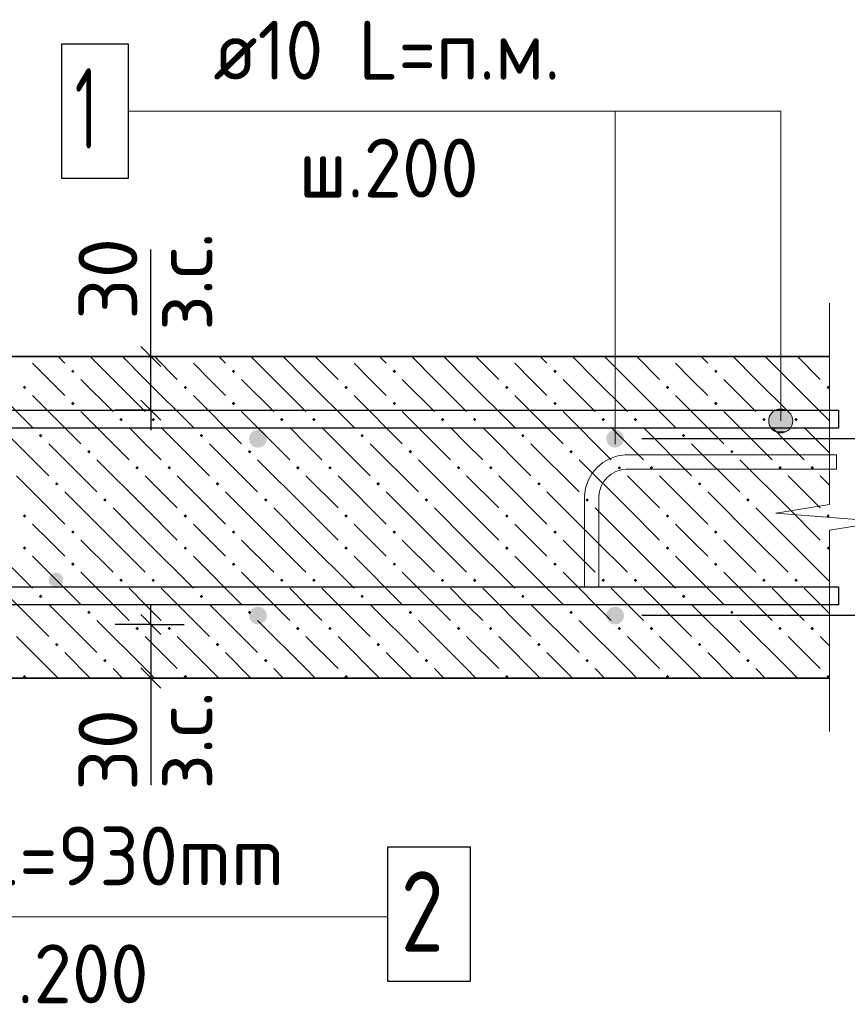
# Model space of a CAD drawing. Header units: millimetres. Extents: x 40580 to 1930067, y -240640 to 81020.
# Tile 494 of 656: x 1175906 to 1178995, y -222234 to -218558. Entities that reach past the tile are written whole.
import ezdxf

# ---------------------------------------------------------------- set-up
doc = ezdxf.new("R2010")
doc.units = ezdxf.units.MM
for name, color, linetype, lineweight in [('Standard', 7, 'Continuous', 25), ('ЖБ Перекрытие верхний уровень', 7, 'Continuous', 35), ('Позиционная метка номер позиции', 7, 'Continuous', 13), ('Примечания', 7, 'Continuous', 13), ('Фиксатор', 7, 'Continuous', 25), ('Фоновоя арматура Х1', 52, 'Continuous', 25)]:
    doc.layers.add(name, color=color, linetype=linetype, lineweight=lineweight)
doc.layers.add('Размерная выноска', color=7, linetype='Continuous')
doc.styles.add('ISOCPEUR', font='isocpeur.ttf')

msp = doc.modelspace()

# ---------------------------------------------------------------- hatches: boundary and pattern name
at = {"layer": 'ЖБ Перекрытие верхний уровень', "linetype": 'Continuous', "lineweight": -3, "transparency": 33554687}
for points in [[(1175925.4, -219815.9), (1175923.9, -219817.5), (1175922.3, -219815.9)], [(1176525.4, -219815.9), (1176523.9, -219817.5), (1176522.3, -219815.9)], [(1177125.4, -219815.9), (1177123.9, -219817.5), (1177122.3, -219815.9)], [(1177725.4, -219815.9), (1177723.9, -219817.5), (1177722.3, -219815.9)], [(1178325.4, -219815.9), (1178323.9, -219817.5), (1178322.3, -219815.9)], [(1178925.4, -219815.9), (1178923.9, -219817.5), (1178922.3, -219815.9)], [(1176097.4, -219871), (1176103.9, -219864.5), (1176110.4, -219871), (1176103.9, -219877.5)], [(1176697.4, -219871), (1176703.9, -219864.5), (1176710.4, -219871), (1176703.9, -219877.5)], [(1177297.4, -219871), (1177303.9, -219864.5), (1177310.4, -219871), (1177303.9, -219877.5)], [(1177897.4, -219871), (1177903.9, -219864.5), (1177910.4, -219871), (1177903.9, -219877.5)], [(1178497.4, -219871), (1178503.9, -219864.5), (1178510.4, -219871), (1178503.9, -219877.5)], [(1175917.4, -219931), (1175923.9, -219924.5), (1175930.4, -219931), (1175923.9, -219937.5)], [(1176517.4, -219931), (1176523.9, -219924.5), (1176530.4, -219931), (1176523.9, -219937.5)], [(1177117.4, -219931), (1177123.9, -219924.5), (1177130.4, -219931), (1177123.9, -219937.5)], [(1177717.4, -219931), (1177723.9, -219924.5), (1177730.4, -219931), (1177723.9, -219937.5)], [(1178317.4, -219931), (1178323.9, -219924.5), (1178330.4, -219931), (1178323.9, -219937.5)], [(1178917.4, -219931), (1178923.9, -219924.5), (1178928.2, -219928.9), (1178928.2, -219933.1), (1178923.9, -219937.5)], [(1176097.4, -219991), (1176103.9, -219984.5), (1176110.4, -219991), (1176103.9, -219997.5)], [(1176697.4, -219991), (1176703.9, -219984.5), (1176710.4, -219991), (1176703.9, -219997.5)], [(1177297.4, -219991), (1177303.9, -219984.5), (1177310.4, -219991), (1177303.9, -219997.5)], [(1177897.4, -219991), (1177903.9, -219984.5), (1177910.4, -219991), (1177903.9, -219997.5)], [(1178497.4, -219991), (1178503.9, -219984.5), (1178510.4, -219991), (1178503.9, -219997.5)], [(1176277.4, -220051), (1176283.9, -220044.5), (1176290.4, -220051), (1176283.9, -220057.5)], [(1176397.4, -220051), (1176403.9, -220044.5), (1176410.4, -220051), (1176403.9, -220057.5)], [(1176877.4, -220051), (1176883.9, -220044.5), (1176890.4, -220051), (1176883.9, -220057.5)], [(1176997.4, -220051), (1177003.9, -220044.5), (1177010.4, -220051), (1177003.9, -220057.5)], [(1177477.4, -220051), (1177483.9, -220044.5), (1177490.4, -220051), (1177483.9, -220057.5)], [(1177597.4, -220051), (1177603.9, -220044.5), (1177610.4, -220051), (1177603.9, -220057.5)], [(1178077.4, -220051), (1178083.9, -220044.5), (1178090.4, -220051), (1178083.9, -220057.5)], [(1178197.4, -220051), (1178203.9, -220044.5), (1178210.4, -220051), (1178203.9, -220057.5)], [(1178677.4, -220051), (1178683.9, -220044.5), (1178690.4, -220051), (1178683.9, -220057.5)], [(1178797.4, -220051), (1178803.9, -220044.5), (1178810.4, -220051), (1178803.9, -220057.5)], [(1175977.4, -220111), (1175983.9, -220104.5), (1175990.4, -220111), (1175983.9, -220117.5)], [(1176577.4, -220111), (1176583.9, -220104.5), (1176590.4, -220111), (1176583.9, -220117.5)], [(1177177.4, -220111), (1177183.9, -220104.5), (1177190.4, -220111), (1177183.9, -220117.5)], [(1177777.4, -220111), (1177783.9, -220104.5), (1177790.4, -220111), (1177783.9, -220117.5)], [(1178377.4, -220111), (1178383.9, -220104.5), (1178390.4, -220111), (1178383.9, -220117.5)], [(1176157.4, -220171), (1176163.9, -220164.5), (1176170.4, -220171), (1176163.9, -220177.5)], [(1176757.4, -220171), (1176763.9, -220164.5), (1176770.4, -220171), (1176763.9, -220177.5)], [(1177357.4, -220171), (1177363.9, -220164.5), (1177370.4, -220171), (1177363.9, -220177.5)], [(1177957.4, -220171), (1177963.9, -220164.5), (1177970.4, -220171), (1177963.9, -220177.5)], [(1178557.4, -220171), (1178563.9, -220164.5), (1178570.4, -220171), (1178563.9, -220177.5)], [(1176337.4, -220231), (1176343.9, -220224.5), (1176350.4, -220231), (1176343.9, -220237.5)], [(1176457.4, -220231), (1176463.9, -220224.5), (1176470.4, -220231), (1176463.9, -220237.5)], [(1176937.4, -220231), (1176943.9, -220224.5), (1176950.4, -220231), (1176943.9, -220237.5)], [(1177057.4, -220231), (1177063.9, -220224.5), (1177070.4, -220231), (1177063.9, -220237.5)], [(1177537.4, -220231), (1177543.9, -220224.5), (1177550.4, -220231), (1177543.9, -220237.5)], [(1177657.4, -220231), (1177663.9, -220224.5), (1177670.4, -220231), (1177663.9, -220237.5)], [(1178137.4, -220231), (1178143.9, -220224.5), (1178150.4, -220231), (1178143.9, -220237.5)], [(1178257.4, -220231), (1178263.9, -220224.5), (1178270.4, -220231), (1178263.9, -220237.5)], [(1178737.4, -220231), (1178743.9, -220224.5), (1178750.4, -220231), (1178743.9, -220237.5)], [(1178857.4, -220231), (1178863.9, -220224.5), (1178870.4, -220231), (1178863.9, -220237.5)], [(1176037.4, -220291), (1176043.9, -220284.5), (1176050.4, -220291), (1176043.9, -220297.5)], [(1176637.4, -220291), (1176643.9, -220284.5), (1176650.4, -220291), (1176643.9, -220297.5)], [(1177237.4, -220291), (1177243.9, -220284.5), (1177250.4, -220291), (1177243.9, -220297.5)], [(1177837.4, -220291), (1177843.9, -220284.5), (1177850.4, -220291), (1177843.9, -220297.5)], [(1178437.4, -220291), (1178443.9, -220284.5), (1178450.4, -220291), (1178443.9, -220297.5)], [(1176217.4, -220351), (1176223.9, -220344.5), (1176230.4, -220351), (1176223.9, -220357.5)], [(1176817.4, -220351), (1176823.9, -220344.5), (1176830.4, -220351), (1176823.9, -220357.5)], [(1177417.4, -220351), (1177423.9, -220344.5), (1177430.4, -220351), (1177423.9, -220357.5)], [(1178017.4, -220351), (1178023.9, -220344.5), (1178030.4, -220351), (1178023.9, -220357.5)], [(1178617.4, -220351), (1178623.9, -220344.5), (1178630.4, -220351), (1178623.9, -220357.5)], [(1175917.4, -220411), (1175923.9, -220404.5), (1175930.4, -220411), (1175923.9, -220417.5)], [(1176517.4, -220411), (1176523.9, -220404.5), (1176530.4, -220411), (1176523.9, -220417.5)], [(1177117.4, -220411), (1177123.9, -220404.5), (1177130.4, -220411), (1177123.9, -220417.5)], [(1177717.4, -220411), (1177723.9, -220404.5), (1177730.4, -220411), (1177723.9, -220417.5)], [(1178317.4, -220411), (1178323.9, -220404.5), (1178330.4, -220411), (1178323.9, -220417.5)], [(1178917.4, -220411), (1178923.9, -220404.5), (1178928.2, -220408.9), (1178928.2, -220413.1), (1178923.9, -220417.5)], [(1176097.4, -220471), (1176103.9, -220464.5), (1176110.4, -220471), (1176103.9, -220477.5)], [(1176697.4, -220471), (1176703.9, -220464.5), (1176710.4, -220471), (1176703.9, -220477.5)], [(1177297.4, -220471), (1177303.9, -220464.5), (1177310.4, -220471), (1177303.9, -220477.5)], [(1177897.4, -220471), (1177903.9, -220464.5), (1177910.4, -220471), (1177903.9, -220477.5)], [(1178497.4, -220471), (1178503.9, -220464.5), (1178510.4, -220471), (1178503.9, -220477.5)], [(1175917.4, -220531), (1175923.9, -220524.5), (1175930.4, -220531), (1175923.9, -220537.5)], [(1176517.4, -220531), (1176523.9, -220524.5), (1176530.4, -220531), (1176523.9, -220537.5)], [(1177117.4, -220531), (1177123.9, -220524.5), (1177130.4, -220531), (1177123.9, -220537.5)], [(1177717.4, -220531), (1177723.9, -220524.5), (1177730.4, -220531), (1177723.9, -220537.5)], [(1178317.4, -220531), (1178323.9, -220524.5), (1178330.4, -220531), (1178323.9, -220537.5)], [(1178917.4, -220531), (1178923.9, -220524.5), (1178928.2, -220528.9), (1178928.2, -220533.1), (1178923.9, -220537.5)], [(1176097.4, -220591), (1176103.9, -220584.5), (1176110.4, -220591), (1176103.9, -220597.5)], [(1176697.4, -220591), (1176703.9, -220584.5), (1176710.4, -220591), (1176703.9, -220597.5)], [(1177297.4, -220591), (1177303.9, -220584.5), (1177310.4, -220591), (1177303.9, -220597.5)], [(1177897.4, -220591), (1177903.9, -220584.5), (1177910.4, -220591), (1177903.9, -220597.5)], [(1178497.4, -220591), (1178503.9, -220584.5), (1178510.4, -220591), (1178503.9, -220597.5)], [(1176277.4, -220651), (1176283.9, -220644.5), (1176290.4, -220651), (1176283.9, -220657.5)], [(1176397.4, -220651), (1176403.9, -220644.5), (1176410.4, -220651), (1176403.9, -220657.5)], [(1176877.4, -220651), (1176883.9, -220644.5), (1176890.4, -220651), (1176883.9, -220657.5)], [(1176997.4, -220651), (1177003.9, -220644.5), (1177010.4, -220651), (1177003.9, -220657.5)], [(1177477.4, -220651), (1177483.9, -220644.5), (1177490.4, -220651), (1177483.9, -220657.5)], [(1177597.4, -220651), (1177603.9, -220644.5), (1177610.4, -220651), (1177603.9, -220657.5)], [(1178077.4, -220651), (1178083.9, -220644.5), (1178090.4, -220651), (1178083.9, -220657.5)], [(1178197.4, -220651), (1178203.9, -220644.5), (1178210.4, -220651), (1178203.9, -220657.5)], [(1178677.4, -220651), (1178683.9, -220644.5), (1178690.4, -220651), (1178683.9, -220657.5)], [(1178797.4, -220651), (1178803.9, -220644.5), (1178810.4, -220651), (1178803.9, -220657.5)], [(1175977.4, -220711), (1175983.9, -220704.5), (1175990.4, -220711), (1175983.9, -220717.5)], [(1176577.4, -220711), (1176583.9, -220704.5), (1176590.4, -220711), (1176583.9, -220717.5)], [(1177177.4, -220711), (1177183.9, -220704.5), (1177190.4, -220711), (1177183.9, -220717.5)], [(1177777.4, -220711), (1177783.9, -220704.5), (1177790.4, -220711), (1177783.9, -220717.5)], [(1178377.4, -220711), (1178383.9, -220704.5), (1178390.4, -220711), (1178383.9, -220717.5)], [(1176157.4, -220771), (1176163.9, -220764.5), (1176170.4, -220771), (1176163.9, -220777.5)], [(1176757.4, -220771), (1176763.9, -220764.5), (1176770.4, -220771), (1176763.9, -220777.5)], [(1177357.4, -220771), (1177363.9, -220764.5), (1177370.4, -220771), (1177363.9, -220777.5)], [(1177957.4, -220771), (1177963.9, -220764.5), (1177970.4, -220771), (1177963.9, -220777.5)], [(1178557.4, -220771), (1178563.9, -220764.5), (1178570.4, -220771), (1178563.9, -220777.5)], [(1176337.4, -220831), (1176343.9, -220824.5), (1176350.4, -220831), (1176343.9, -220837.5)], [(1176457.4, -220831), (1176463.9, -220824.5), (1176470.4, -220831), (1176463.9, -220837.5)], [(1176937.4, -220831), (1176943.9, -220824.5), (1176950.4, -220831), (1176943.9, -220837.5)], [(1177057.4, -220831), (1177063.9, -220824.5), (1177070.4, -220831), (1177063.9, -220837.5)], [(1177537.4, -220831), (1177543.9, -220824.5), (1177550.4, -220831), (1177543.9, -220837.5)], [(1177657.4, -220831), (1177663.9, -220824.5), (1177670.4, -220831), (1177663.9, -220837.5)], [(1178137.4, -220831), (1178143.9, -220824.5), (1178150.4, -220831), (1178143.9, -220837.5)], [(1178257.4, -220831), (1178263.9, -220824.5), (1178270.4, -220831), (1178263.9, -220837.5)], [(1178737.4, -220831), (1178743.9, -220824.5), (1178750.4, -220831), (1178743.9, -220837.5)], [(1178857.4, -220831), (1178863.9, -220824.5), (1178870.4, -220831), (1178863.9, -220837.5)], [(1176037.4, -220891), (1176043.9, -220884.5), (1176050.4, -220891), (1176043.9, -220897.5)], [(1176637.4, -220891), (1176643.9, -220884.5), (1176650.4, -220891), (1176643.9, -220897.5)], [(1177237.4, -220891), (1177243.9, -220884.5), (1177250.4, -220891), (1177243.9, -220897.5)], [(1177837.4, -220891), (1177843.9, -220884.5), (1177850.4, -220891), (1177843.9, -220897.5)], [(1178437.4, -220891), (1178443.9, -220884.5), (1178450.4, -220891), (1178443.9, -220897.5)], [(1176217.4, -220951), (1176223.9, -220944.5), (1176230.4, -220951), (1176223.9, -220957.5)], [(1176817.4, -220951), (1176823.9, -220944.5), (1176830.4, -220951), (1176823.9, -220957.5)], [(1177417.4, -220951), (1177423.9, -220944.5), (1177430.4, -220951), (1177423.9, -220957.5)], [(1178017.4, -220951), (1178023.9, -220944.5), (1178030.4, -220951), (1178023.9, -220957.5)], [(1178617.4, -220951), (1178623.9, -220944.5), (1178630.4, -220951), (1178623.9, -220957.5)], [(1175917.4, -221011), (1175923.9, -221004.5), (1175930.4, -221011), (1175925.4, -221015.9), (1175922.3, -221015.9)], [(1176517.4, -221011), (1176523.9, -221004.5), (1176530.4, -221011), (1176525.4, -221015.9), (1176522.3, -221015.9)], [(1177117.4, -221011), (1177123.9, -221004.5), (1177130.4, -221011), (1177125.4, -221015.9), (1177122.3, -221015.9)], [(1177717.4, -221011), (1177723.9, -221004.5), (1177730.4, -221011), (1177725.4, -221015.9), (1177722.3, -221015.9)], [(1178317.4, -221011), (1178323.9, -221004.5), (1178330.4, -221011), (1178325.4, -221015.9), (1178322.3, -221015.9)], [(1178917.4, -221011), (1178923.9, -221004.5), (1178928.2, -221008.9), (1178928.2, -221013.1), (1178925.4, -221015.9), (1178922.3, -221015.9)]]:
    msp.add_hatch(color=7, dxfattribs=at).paths.add_polyline_path(points, flags=16)
at = {"layer": 'Позиционная метка номер позиции', "linetype": 'Continuous', "lineweight": 13, "transparency": 33554687}
for points in [[(1178707.7, -220033.4), (1178785.1, -220033.4), (1178768.9, -220017.2)], [(1178707.7, -220033.4), (1178768.9, -220017.2), (1178723.9, -220017.2)], [(1178723.9, -220017.2), (1178768.9, -220017.2), (1178746.4, -220010.9)], [(1178701.4, -220055.9), (1178791.4, -220055.9), (1178785.1, -220033.4)], [(1178701.4, -220055.9), (1178785.1, -220033.4), (1178707.7, -220033.4)], [(1178707.7, -220078.4), (1178791.4, -220055.9), (1178701.4, -220055.9)], [(1178707.7, -220078.4), (1178785.1, -220078.4), (1178791.4, -220055.9)], [(1178723.9, -220094.6), (1178785.1, -220078.4), (1178707.7, -220078.4)], [(1178723.9, -220094.6), (1178768.9, -220094.6), (1178785.1, -220078.4)], [(1178768.9, -220094.6), (1178723.9, -220094.6), (1178746.4, -220100.9)]]:
    msp.add_hatch(color=7, dxfattribs=at).paths.add_polyline_path(points)
at = {"layer": 'Фиксатор', "linetype": 'Continuous', "lineweight": 13, "transparency": 33554687}
msp.add_hatch(color=7, dxfattribs=at).paths.add_polyline_path([(1176067.2, -220649.3), (1176065.1, -220639.1), (1176059.4, -220630.4), (1176050.7, -220624.6), (1176040.5, -220622.6), (1176030.3, -220624.6), (1176021.6, -220630.4), (1176015.9, -220639.1), (1176013.8, -220649.3), (1176015.9, -220659.5), (1176021.6, -220668.1), (1176030.3, -220673.9), (1176040.5, -220675.9), (1176050.7, -220673.9), (1176059.4, -220668.1), (1176065.1, -220659.5)])
at = {"layer": 'Фоновоя арматура Х1', "linetype": 'Continuous', "lineweight": -3, "transparency": 33554687}
for points in [[(1176828.2, -220122.6), (1176825.7, -220109.9), (1176818.5, -220099), (1176807.7, -220091.8), (1176794.9, -220089.3), (1176782.2, -220091.8), (1176771.3, -220099), (1176764.1, -220109.9), (1176761.6, -220122.6), (1176764.1, -220135.4), (1176771.3, -220146.2), (1176782.2, -220153.4), (1176794.9, -220155.9), (1176807.7, -220153.4), (1176818.5, -220146.2), (1176825.7, -220135.4)], [(1178161.6, -220122.6), (1178159, -220109.9), (1178151.8, -220099), (1178141, -220091.8), (1178128.2, -220089.3), (1178115.5, -220091.8), (1178104.7, -220099), (1178097.4, -220109.9), (1178094.9, -220122.6), (1178097.4, -220135.4), (1178104.7, -220146.2), (1178115.5, -220153.4), (1178128.2, -220155.9), (1178141, -220153.4), (1178151.8, -220146.2), (1178159, -220135.4)], [(1176828.2, -220782.6), (1176825.7, -220769.8), (1176818.5, -220759), (1176807.7, -220751.8), (1176794.9, -220749.3), (1176782.2, -220751.8), (1176771.3, -220759), (1176764.1, -220769.8), (1176761.6, -220782.6), (1176764.1, -220795.4), (1176771.3, -220806.2), (1176782.2, -220813.4), (1176794.9, -220815.9), (1176807.7, -220813.4), (1176818.5, -220806.2), (1176825.7, -220795.4)], [(1178161.6, -220782.6), (1178159, -220769.8), (1178151.8, -220759), (1178141, -220751.8), (1178128.2, -220749.3), (1178115.5, -220751.8), (1178104.7, -220759), (1178097.4, -220769.8), (1178094.9, -220782.6), (1178097.4, -220795.4), (1178104.7, -220806.2), (1178115.5, -220813.4), (1178128.2, -220815.9), (1178141, -220813.4), (1178151.8, -220806.2), (1178159, -220795.4)]]:
    msp.add_hatch(color=7, dxfattribs=at).paths.add_polyline_path(points)

# ---------------------------------------------------------------- linework, layer by layer
at = {"color": 7, "linetype": 'Continuous', "lineweight": 25, "transparency": 33554687}
msp.add_lwpolyline([(1177278.3, -222147.6), (1177588.3, -222147.6), (1177588.3, -221647.6), (1177278.3, -221647.6), (1177278.3, -222147.6)], dxfattribs=at)
msp.add_lwpolyline([(1177278.3, -222147.6), (1177588.3, -222147.6), (1177588.3, -221647.6), (1177278.3, -221647.6), (1177278.3, -222147.6)], dxfattribs=at)
at = {"layer": 'Standard', "color": 7, "linetype": 'Continuous', "lineweight": -3, "transparency": 33554687}
for p, q in [((1176394.9, -219815.9), (1176394.9, -219740.9)), ((1176394.9, -220015.9), (1176394.9, -219815.9)), ((1176394.9, -220015.9), (1176394.9, -220090.9)), ((1176394.9, -220815.9), (1176394.9, -220740.9)), ((1176394.9, -220815.9), (1176394.9, -221015.9)), ((1176394.9, -221015.9), (1176394.9, -221090.9))]:
    msp.add_line(p, q, dxfattribs=at)
at = {"layer": 'Standard', "color": 7, "linetype": 'Continuous', "lineweight": 25, "transparency": 33554687}
for p, q in [((1176432.4, -219853.4), (1176357.4, -219778.4)), ((1176432.4, -220053.4), (1176357.4, -219978.4)), ((1176357.4, -220778.4), (1176432.4, -220853.4)), ((1176357.4, -220978.4), (1176432.4, -221053.4))]:
    msp.add_line(p, q, dxfattribs=at)
at = {"layer": 'Standard', "color": 251, "linetype": 'Continuous', "lineweight": -3, "true_color": 0x656565, "transparency": 33554687}
for p, q in [((1176394.9, -219815.9), (1176269.9, -219815.9)), ((1176394.9, -219815.9), (1176519.9, -219815.9)), ((1176394.9, -219815.9), (1176694.9, -219815.9)), ((1176394.9, -220015.9), (1176261.6, -220015.9)), ((1176394.9, -220015.9), (1176269.9, -220015.9)), ((1176394.9, -220015.9), (1176519.9, -220015.9)), ((1176394.9, -220815.9), (1176261.6, -220815.9)), ((1176394.9, -220815.9), (1176269.9, -220815.9)), ((1176394.9, -220815.9), (1176519.9, -220815.9)), ((1176394.9, -221015.9), (1176269.9, -221015.9)), ((1176394.9, -221015.9), (1176519.9, -221015.9))]:
    msp.add_line(p, q, dxfattribs=at)
for points in [[(1179461.6, -220122.6), (1179444.6, -220122.6), (1179444.6, -220122.6), (1179444.6, -220122.6), (1179444.6, -220122.6), (1178228.2, -220122.6)], [(1179461.6, -220782.6), (1179444.6, -220782.6), (1179444.6, -220782.6), (1178228.2, -220782.6)], [(1176394.9, -221015.9), (1176654, -221015.9), (1176654, -221015.9), (1176694.9, -221015.9)]]:
    msp.add_lwpolyline(points, dxfattribs=at)
at = {"layer": 'ЖБ Перекрытие верхний уровень', "transparency": 33554687}
for p, q in [((1178928.2, -219815.9), (1172594.9, -219815.9)), ((1173928.2, -221015.9), (1178928.2, -221015.9))]:
    msp.add_line(p, q, dxfattribs=at)
at = {"layer": 'ЖБ Перекрытие верхний уровень', "color": 9, "linetype": 'Continuous', "lineweight": -3, "true_color": 0xc7c7c7, "transparency": 33554687}
for p, q in [((1176048.8, -219815.9), (1176073.9, -219841)), ((1176253.9, -219901), (1176168.8, -219815.9)), ((1176288.8, -219815.9), (1176373.9, -219901)), ((1176408.8, -219815.9), (1176493.9, -219901)), ((1176648.8, -219815.9), (1176673.9, -219841)), ((1176853.9, -219901), (1176768.8, -219815.9)), ((1176888.8, -219815.9), (1176973.9, -219901)), ((1177008.8, -219815.9), (1177093.9, -219901)), ((1177248.8, -219815.9), (1177273.9, -219841)), ((1177453.9, -219901), (1177368.8, -219815.9)), ((1177488.8, -219815.9), (1177573.9, -219901)), ((1177608.8, -219815.9), (1177693.9, -219901)), ((1177848.8, -219815.9), (1177873.9, -219841)), ((1178053.9, -219901), (1177968.8, -219815.9)), ((1178088.8, -219815.9), (1178173.9, -219901)), ((1178208.8, -219815.9), (1178293.9, -219901)), ((1178448.8, -219815.9), (1178473.9, -219841)), ((1178653.9, -219901), (1178568.8, -219815.9)), ((1178688.8, -219815.9), (1178773.9, -219901)), ((1178808.8, -219815.9), (1178893.9, -219901)), ((1176013.9, -219901), (1175953.9, -219841)), ((1176613.9, -219901), (1176553.9, -219841)), ((1177213.9, -219901), (1177153.9, -219841)), ((1177813.9, -219901), (1177753.9, -219841)), ((1178413.9, -219901), (1178353.9, -219841)), ((1175773.9, -219901), (1175953.9, -220081)), ((1176073.9, -219961), (1176013.9, -219901)), ((1176133.9, -219901), (1176253.9, -220021)), ((1176253.9, -219901), (1176373.9, -220021)), ((1176373.9, -219901), (1176553.9, -220081)), ((1176673.9, -219961), (1176613.9, -219901)), ((1176733.9, -219901), (1176853.9, -220021)), ((1176853.9, -219901), (1176973.9, -220021)), ((1176973.9, -219901), (1177153.9, -220081)), ((1177273.9, -219961), (1177213.9, -219901)), ((1177333.9, -219901), (1177453.9, -220021)), ((1177453.9, -219901), (1177573.9, -220021)), ((1177573.9, -219901), (1177753.9, -220081)), ((1177873.9, -219961), (1177813.9, -219901)), ((1177933.9, -219901), (1178053.9, -220021)), ((1178053.9, -219901), (1178173.9, -220021)), ((1178173.9, -219901), (1178353.9, -220081)), ((1178473.9, -219961), (1178413.9, -219901)), ((1178533.9, -219901), (1178653.9, -220021)), ((1178653.9, -219901), (1178773.9, -220021)), ((1178773.9, -219901), (1178928.2, -220055.4)), ((1175953.9, -219961), (1176133.9, -220141)), ((1176553.9, -219961), (1176733.9, -220141)), ((1177153.9, -219961), (1177333.9, -220141)), ((1177753.9, -219961), (1177933.9, -220141)), ((1178353.9, -219961), (1178533.9, -220141)), ((1176133.9, -220021), (1176313.9, -220201)), ((1176733.9, -220021), (1176913.9, -220201)), ((1177333.9, -220021), (1177513.9, -220201)), ((1177933.9, -220021), (1178113.9, -220201)), ((1178533.9, -220021), (1178713.9, -220201)), ((1175833.9, -220081), (1176013.9, -220261)), ((1176373.9, -220141), (1176313.9, -220081)), ((1176433.9, -220081), (1176613.9, -220261)), ((1176973.9, -220141), (1176913.9, -220081)), ((1177033.9, -220081), (1177213.9, -220261)), ((1177573.9, -220141), (1177513.9, -220081)), ((1177633.9, -220081), (1177813.9, -220261)), ((1178173.9, -220141), (1178113.9, -220081)), ((1178233.9, -220081), (1178413.9, -220261)), ((1178773.9, -220141), (1178713.9, -220081)), ((1178833.9, -220081), (1178928.2, -220175.4)), ((1176013.9, -220141), (1176193.9, -220321)), ((1176433.9, -220201), (1176373.9, -220141)), ((1176613.9, -220141), (1176793.9, -220321)), ((1177033.9, -220201), (1176973.9, -220141)), ((1177213.9, -220141), (1177393.9, -220321)), ((1177633.9, -220201), (1177573.9, -220141)), ((1177813.9, -220141), (1177993.9, -220321)), ((1178233.9, -220201), (1178173.9, -220141)), ((1178413.9, -220141), (1178593.9, -220321)), ((1178833.9, -220201), (1178773.9, -220141)), ((1176373.9, -220381), (1176193.9, -220201)), ((1176973.9, -220381), (1176793.9, -220201)), ((1177573.9, -220381), (1177393.9, -220201)), ((1178173.9, -220381), (1177993.9, -220201)), ((1178773.9, -220381), (1178593.9, -220201)), ((1175893.9, -220261), (1176073.9, -220441)), ((1176373.9, -220261), (1176493.9, -220381)), ((1176493.9, -220261), (1176673.9, -220441)), ((1176973.9, -220261), (1177093.9, -220381)), ((1177093.9, -220261), (1177273.9, -220441)), ((1177573.9, -220261), (1177693.9, -220381)), ((1177693.9, -220261), (1177873.9, -220441)), ((1178173.9, -220261), (1178293.9, -220381)), ((1178293.9, -220261), (1178473.9, -220441)), ((1178773.9, -220261), (1178893.9, -220381)), ((1178893.9, -220261), (1178928.2, -220295.4)), ((1176253.9, -220501), (1176073.9, -220321)), ((1176853.9, -220501), (1176673.9, -220321)), ((1177453.9, -220501), (1177273.9, -220321)), ((1178053.9, -220501), (1177873.9, -220321)), ((1178653.9, -220501), (1178473.9, -220321)), ((1176253.9, -220381), (1176373.9, -220501)), ((1176373.9, -220381), (1176493.9, -220501)), ((1176853.9, -220381), (1176973.9, -220501)), ((1176973.9, -220381), (1177093.9, -220501)), ((1177453.9, -220381), (1177573.9, -220501)), ((1177573.9, -220381), (1177693.9, -220501)), ((1178053.9, -220381), (1178173.9, -220501)), ((1178173.9, -220381), (1178293.9, -220501)), ((1178653.9, -220381), (1178773.9, -220501)), ((1178773.9, -220381), (1178893.9, -220501)), ((1176013.9, -220501), (1175953.9, -220441)), ((1176613.9, -220501), (1176553.9, -220441)), ((1177213.9, -220501), (1177153.9, -220441)), ((1177813.9, -220501), (1177753.9, -220441)), ((1178413.9, -220501), (1178353.9, -220441)), ((1175773.9, -220501), (1175953.9, -220681)), ((1176073.9, -220561), (1176013.9, -220501)), ((1176133.9, -220501), (1176253.9, -220621)), ((1176253.9, -220501), (1176373.9, -220621)), ((1176373.9, -220501), (1176553.9, -220681)), ((1176673.9, -220561), (1176613.9, -220501)), ((1176733.9, -220501), (1176853.9, -220621)), ((1176853.9, -220501), (1176973.9, -220621)), ((1176973.9, -220501), (1177153.9, -220681)), ((1177273.9, -220561), (1177213.9, -220501)), ((1177333.9, -220501), (1177453.9, -220621)), ((1177453.9, -220501), (1177573.9, -220621)), ((1177573.9, -220501), (1177753.9, -220681)), ((1177873.9, -220561), (1177813.9, -220501)), ((1177933.9, -220501), (1178053.9, -220621)), ((1178053.9, -220501), (1178173.9, -220621)), ((1178173.9, -220501), (1178353.9, -220681)), ((1178473.9, -220561), (1178413.9, -220501)), ((1178533.9, -220501), (1178653.9, -220621)), ((1178653.9, -220501), (1178773.9, -220621)), ((1178773.9, -220501), (1178928.2, -220655.4)), ((1175953.9, -220561), (1176133.9, -220741)), ((1176553.9, -220561), (1176733.9, -220741)), ((1177153.9, -220561), (1177333.9, -220741)), ((1177753.9, -220561), (1177933.9, -220741)), ((1178353.9, -220561), (1178533.9, -220741)), ((1176133.9, -220621), (1176313.9, -220801)), ((1176733.9, -220621), (1176913.9, -220801)), ((1177333.9, -220621), (1177513.9, -220801)), ((1177933.9, -220621), (1178113.9, -220801)), ((1178533.9, -220621), (1178713.9, -220801)), ((1175833.9, -220681), (1176013.9, -220861)), ((1176373.9, -220741), (1176313.9, -220681)), ((1176433.9, -220681), (1176613.9, -220861)), ((1176973.9, -220741), (1176913.9, -220681)), ((1177033.9, -220681), (1177213.9, -220861)), ((1177573.9, -220741), (1177513.9, -220681)), ((1177633.9, -220681), (1177813.9, -220861)), ((1178173.9, -220741), (1178113.9, -220681)), ((1178233.9, -220681), (1178413.9, -220861)), ((1178773.9, -220741), (1178713.9, -220681)), ((1178833.9, -220681), (1178928.2, -220775.4)), ((1176013.9, -220741), (1176193.9, -220921)), ((1176433.9, -220801), (1176373.9, -220741)), ((1176613.9, -220741), (1176793.9, -220921)), ((1177033.9, -220801), (1176973.9, -220741)), ((1177213.9, -220741), (1177393.9, -220921)), ((1177633.9, -220801), (1177573.9, -220741)), ((1177813.9, -220741), (1177993.9, -220921)), ((1178233.9, -220801), (1178173.9, -220741)), ((1178413.9, -220741), (1178593.9, -220921)), ((1178833.9, -220801), (1178773.9, -220741)), ((1176373.9, -220981), (1176193.9, -220801)), ((1176973.9, -220981), (1176793.9, -220801)), ((1177573.9, -220981), (1177393.9, -220801)), ((1178173.9, -220981), (1177993.9, -220801)), ((1178773.9, -220981), (1178593.9, -220801)), ((1175893.9, -220861), (1176048.8, -221015.9)), ((1176373.9, -220861), (1176493.9, -220981)), ((1176493.9, -220861), (1176648.8, -221015.9)), ((1176973.9, -220861), (1177093.9, -220981)), ((1177093.9, -220861), (1177248.8, -221015.9)), ((1177573.9, -220861), (1177693.9, -220981)), ((1177693.9, -220861), (1177848.8, -221015.9)), ((1178173.9, -220861), (1178293.9, -220981)), ((1178293.9, -220861), (1178448.8, -221015.9)), ((1178773.9, -220861), (1178893.9, -220981)), ((1178893.9, -220861), (1178928.2, -220895.4)), ((1176168.8, -221015.9), (1176073.9, -220921)), ((1176768.8, -221015.9), (1176673.9, -220921)), ((1177368.8, -221015.9), (1177273.9, -220921)), ((1177968.8, -221015.9), (1177873.9, -220921)), ((1178568.8, -221015.9), (1178473.9, -220921)), ((1176253.9, -220981), (1176288.8, -221015.9)), ((1176373.9, -220981), (1176408.8, -221015.9)), ((1176853.9, -220981), (1176888.8, -221015.9)), ((1176973.9, -220981), (1177008.8, -221015.9)), ((1177453.9, -220981), (1177488.8, -221015.9)), ((1177573.9, -220981), (1177608.8, -221015.9)), ((1178053.9, -220981), (1178088.8, -221015.9)), ((1178173.9, -220981), (1178208.8, -221015.9)), ((1178653.9, -220981), (1178688.8, -221015.9)), ((1178773.9, -220981), (1178808.8, -221015.9))]:
    msp.add_line(p, q, dxfattribs=at)
at = {"layer": 'Позиционная метка номер позиции', "color": 7, "linetype": 'Continuous', "lineweight": 13, "transparency": 33554687}
for p, q in [((1178746.4, -220010.9), (1178746.4, -220010.9)), ((1178701.4, -220055.9), (1178701.4, -220055.9)), ((1178791.4, -220055.9), (1178791.4, -220055.9)), ((1178746.4, -220100.9), (1178746.4, -220100.9))]:
    msp.add_line(p, q, dxfattribs=at)
for points in [[(1178746.4, -220055.9), (1178746.4, -218899.3), (1176311.6, -218899.3)], [(1178128.2, -220142.6), (1178128.2, -218899.3), (1176311.6, -218899.3)], [(1172794.9, -220362.6), (1173261.6, -220362.6), (1173261.6, -221907.6), (1177278.3, -221907.6)]]:
    msp.add_lwpolyline(points, dxfattribs=at)
msp.add_circle((1178746.4, -220055.9), 45, dxfattribs=at)
at = {"layer": 'Примечания', "color": 7, "linetype": 'Continuous', "lineweight": 13, "transparency": 33554687}
for p, q in [((1178928.2, -219615.9), (1178928.2, -220367.9)), ((1178928.2, -220367.9), (1178728.2, -220399.9)), ((1178728.2, -220399.9), (1179128.2, -220431.9)), ((1179128.2, -220431.9), (1178928.2, -220463.9)), ((1178928.2, -220463.9), (1178928.2, -221215.9)), ((1178928.2, -221215.9), (1178928.2, -221215.9))]:
    msp.add_line(p, q, dxfattribs=at)
at = {"layer": 'Размерная выноска', "color": 7, "linetype": 'Continuous', "lineweight": -3, "transparency": 33554687}
for p, q in [((1176394.9, -219815.9), (1176394.9, -219415.9)), ((1176394.9, -221015.9), (1176394.9, -221415.9))]:
    msp.add_line(p, q, dxfattribs=at)
at = {"layer": 'Фиксатор', "color": 251, "linetype": 'Continuous', "lineweight": 13, "true_color": 0x494949, "transparency": 33554687}
msp.add_lwpolyline([(1178013.8, -220675.9), (1178013.8, -220334.9), (1178017.7, -220307.1), (1178027.3, -220278.1), (1178042.2, -220251.4), (1178060.6, -220229.4), (1178082.6, -220211), (1178109.4, -220196), (1178138.4, -220186.5), (1178166.2, -220182.6), (1178954.9, -220182.6), (1178954.9, -220235.9), (1178169.9, -220235.9), (1178150.5, -220238.6), (1178130.9, -220245.1), (1178113, -220255.1), (1178098.5, -220267.3), (1178086.3, -220281.8), (1178076.3, -220299.7), (1178069.9, -220319.3), (1178067.2, -220338.6), (1178067.2, -220675.9), (1178013.8, -220675.9)], dxfattribs=at)
at = {"layer": 'Фоновоя арматура Х1', "color": 7, "linetype": 'Continuous', "lineweight": 25, "transparency": 33554687}
msp.add_lwpolyline([(1176061.6, -219149.3), (1176311.6, -219149.3), (1176311.6, -218649.3), (1176061.6, -218649.3), (1176061.6, -219149.3)], dxfattribs=at)
at = {"layer": 'Фоновоя арматура Х1', "color": 251, "linetype": 'Continuous', "lineweight": -3, "true_color": 0x656565, "transparency": 33554687}
for points in [[(1178961.6, -220082.6), (1172761.6, -220082.6), (1172761.6, -220015.9), (1178961.6, -220015.9), (1178961.6, -220082.6)], [(1178961.6, -220082.6), (1172761.6, -220082.6), (1172761.6, -220015.9), (1178961.6, -220015.9), (1178961.6, -220082.6)], [(1178961.6, -220742.6), (1172761.6, -220742.6), (1172761.6, -220675.9), (1178961.6, -220675.9), (1178961.6, -220742.6)], [(1178961.6, -220742.6), (1172761.6, -220742.6), (1172761.6, -220675.9), (1178961.6, -220675.9), (1178961.6, -220742.6)]]:
    msp.add_lwpolyline(points, dxfattribs=at)

# ---------------------------------------------------------------- texts
at = {"color": 7, "linetype": 'Continuous', "lineweight": 13, "transparency": 33554687, "attachment_point": 7, "style": 'ISOCPEUR'}
for s, insert, char_height, width in [('\\W0.96;ø10 L=930mm ', (1175198, -221790.3), 220, 1997.586), ('\\W0.78;2', (1177328.3, -222037.6), 300, 326.853), ('\\W0.78;2', (1177328.3, -222037.6), 300, 326.853), ('\\W0.95;ш.200 ', (1175715, -222230.3), 220, 962.821)]:
    msp.add_mtext(s, dxfattribs=dict(at, insert=insert, char_height=char_height, width=width))
at = {"layer": 'Standard', "color": 7, "linetype": 'Continuous', "lineweight": 25, "transparency": 33554687, "char_height": 220, "attachment_point": 7, "rotation": 90, "style": 'ISOCPEUR'}
for s, insert, width in [('з.с.', (1176625, -219719.6), 446.072), ('30', (1176344.9, -219678.4), 375.735), ('з.с.', (1176625, -221432.7), 446.066), ('30', (1176344.9, -221437.1), 375.735)]:
    msp.add_mtext(s, dxfattribs=dict(at, insert=insert, width=width))
at = {"layer": 'Фоновоя арматура Х1', "color": 7, "linetype": 'Continuous', "lineweight": 13, "transparency": 33554687, "attachment_point": 7, "style": 'ISOCPEUR'}
for s, insert, char_height, width in [('\\W0.94;ø10 L=п.м. ', (1176628.2, -218781.9), 220, 1600.015), ('\\W0.56;1', (1176111.6, -219039.3), 300, 233.343), ('\\W0.95;ш.200 ', (1176947.2, -219221.9), 220, 962.821)]:
    msp.add_mtext(s, dxfattribs=dict(at, insert=insert, char_height=char_height, width=width))

doc.saveas('drawing.dxf')
